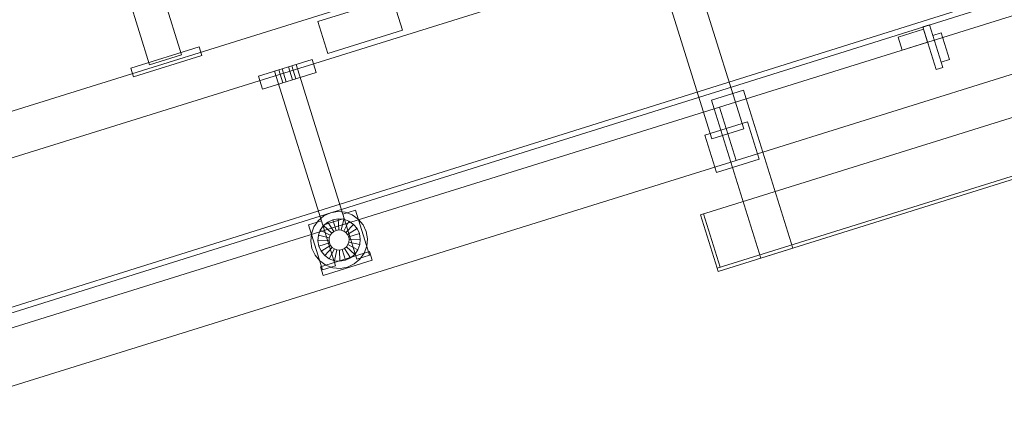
# Model space of a CAD drawing. Header units: millimetres. Extents: x -4395 to 65662, y -65530 to 6847.
# Tile 875 of 1034: x 23351 to 24231, y 2577 to 2930. Entities that reach past the tile are written whole.
import ezdxf

# ---------------------------------------------------------------- set-up
doc = ezdxf.new("R2010")
doc.units = ezdxf.units.MM
doc.layers.add('COTAS_P', color=1, linetype='Continuous', lineweight=0)
doc.layers.add('lateral_C02', color=7, linetype='Continuous', lineweight=0)
doc.dimstyles.new('R19_100', dxfattribs={"dimtxt": 250, "dimasz": 150, "dimexe": 150, "dimexo": 80, "dimgap": 100, "dimtad": 1, "dimtih": 1, "dimtoh": 1, "dimdsep": 46, "dimcen": 0.09, "dimadec": 0, "dimazin": 0, "dimtfac": 1, "dimtdec": 4, "dimtofl": 0, "dimtmove": 0, "dimatfit": 3, "dimfxl": 1, "dimtolj": 1, "dimtzin": 0, "dimarcsym": 0})

# ---------------------------------------------------------------- blocks, each defined once
blk = doc.blocks.new('DIM_R33_4')
at = {"layer": 'COTAS_P'}
for p, q in [((15248.37, 1279.09), (24311.82, 4109.09)), ((24311.82, 4109.09), (24155.23, 4107.34)), ((24311.82, 4109.09), (24182.05, 4021.43)), ((24580.07, 3250), (24311.82, 4109.09)), ((15248.37, 1279.09), (15378.14, 1366.76)), ((15248.37, 1279.09), (15404.97, 1280.85)), ((15516.62, 420), (15248.37, 1279.09))]:
    blk.add_line(p, q, dxfattribs=at)
blk.add_text('9495 P', height=250, rotation=17.34062, dxfattribs=at).set_placement((19750.29, 2789.55))

msp = doc.modelspace()

# ---------------------------------------------------------------- linework, layer by layer
at = {"layer": 'lateral_C02'}
for p, q in [((15575.415, 232.817), (24634.01, 3078.273)), ((15576.913, 228.047), (24635.508, 3073.503)), ((22775.666, 2670.874), (23921.126, 3028.536)), ((23941.405, 3013.916), (23998.035, 2832.551)), ((23969.399, 2823.61), (23912.769, 3004.974)), ((22787.589, 2632.692), (23933.048, 2990.354)), ((23495.457, 2898.767), (23468.939, 2983.694)), ((23440.303, 2974.752), (23466.821, 2889.825)), ((23617.161, 2928.387), (23683.979, 2949.25)), ((23692.921, 2920.614), (23683.979, 2949.25)), ((23976.266, 2851.944), (24300.813, 2953.282)), ((23617.161, 2928.387), (23626.102, 2899.75)), ((24158.187, 2923.568), (24163.914, 2925.356)), ((24158.187, 2923.568), (24170.109, 2885.386)), ((24175.836, 2887.174), (24163.914, 2925.356)), ((23626.102, 2899.75), (23692.921, 2920.614)), ((24135.917, 2914.366), (24158.826, 2921.519)), ((24135.917, 2914.366), (24139.494, 2902.911)), ((24162.403, 2910.064), (24158.826, 2921.519)), ((24166.894, 2915.811), (24174.531, 2918.195)), ((24166.894, 2915.811), (24174.346, 2891.947)), ((24181.982, 2894.331), (24174.531, 2918.195)), ((23449.997, 2886.667), (23511.089, 2905.743)), ((23513.473, 2898.106), (23511.089, 2905.743)), ((23991.168, 2804.217), (24315.715, 2905.554)), ((24139.494, 2902.911), (24162.403, 2910.064)), ((23452.382, 2879.031), (23513.473, 2898.106)), ((23466.821, 2889.825), (23495.457, 2898.767)), ((23564.354, 2879.422), (23612.082, 2894.325)), ((23578.673, 2883.893), (23597.764, 2889.854)), ((23585.354, 2885.979), (23591.082, 2887.768)), ((23591.082, 2887.768), (23593.945, 2888.662)), ((23594.658, 2876.313), (23591.082, 2887.768)), ((23597.522, 2877.207), (23593.945, 2888.662)), ((23640.743, 2752.208), (23597.764, 2889.854)), ((23615.658, 2882.87), (23612.082, 2894.325)), ((24170.109, 2885.386), (24175.836, 2887.174)), ((24174.346, 2891.947), (24181.982, 2894.331)), ((23449.997, 2886.667), (23452.382, 2879.031)), ((23564.354, 2879.422), (23567.931, 2867.968)), ((23567.931, 2867.968), (23615.658, 2882.87)), ((23578.673, 2883.893), (23621.652, 2746.247)), ((23582.491, 2885.085), (23585.354, 2885.979)), ((23582.491, 2885.085), (23586.067, 2873.631)), ((23588.931, 2874.525), (23585.354, 2885.979)), ((23959.241, 2755.486), (24379.243, 2886.629)), ((23588.931, 2874.525), (23586.067, 2873.631)), ((23588.931, 2874.525), (23594.658, 2876.313)), ((23594.658, 2876.313), (23597.522, 2877.207)), ((23969.109, 2858.09), (23997.745, 2867.032)), ((24000.129, 2859.395), (23997.745, 2867.032)), ((22830.806, 2494.282), (23976.266, 2851.944)), ((23969.109, 2858.09), (23971.493, 2850.454)), ((23971.493, 2850.454), (24000.129, 2859.395)), ((23976.266, 2851.944), (23991.168, 2804.217)), ((24041.857, 2725.759), (24000.129, 2859.395)), ((23971.493, 2850.454), (24013.22, 2716.817)), ((23963.136, 2826.892), (24001.318, 2838.814)), ((23974.144, 2707.759), (24394.146, 2838.901)), ((23975.038, 2704.895), (24395.04, 2836.038)), ((24011.75, 2805.405), (24001.318, 2838.814)), ((23963.136, 2826.892), (23973.568, 2793.483)), ((23998.035, 2832.551), (23969.399, 2823.61)), ((22845.709, 2446.555), (23991.168, 2804.217)), ((23973.568, 2793.483), (24011.75, 2805.405)), ((23622.676, 2754.46), (23628.694, 2757.245)), ((23628.694, 2757.245), (23635.227, 2758.379)), ((23635.227, 2758.379), (23641.831, 2757.782)), ((23639.551, 2756.026), (23651.005, 2759.602)), ((23639.551, 2756.026), (23652.069, 2715.935)), ((23641.831, 2757.782), (23648.055, 2755.497)), ((23648.055, 2755.497), (23653.476, 2751.679)), ((23663.523, 2719.511), (23651.005, 2759.602)), ((23959.241, 2755.486), (23962.105, 2756.38)), ((23959.241, 2755.486), (23974.144, 2707.759)), ((23977.008, 2708.653), (23962.105, 2756.38)), ((23609.005, 2746.488), (23620.46, 2750.065)), ((23609.005, 2746.488), (23621.523, 2706.397)), ((23613.767, 2744.791), (23617.585, 2750.212)), ((23617.585, 2750.212), (23622.676, 2754.46)), ((23632.978, 2709.974), (23620.46, 2750.065)), ((23621.652, 2746.247), (23640.743, 2752.208)), ((23622.292, 2745.875), (23626.1, 2749.053)), ((23626.1, 2749.053), (23630.601, 2751.136)), ((23631.45, 2740.604), (23626.1, 2749.053)), ((23630.601, 2751.136), (23635.488, 2751.984)), ((23633.582, 2741.591), (23630.601, 2751.136)), ((23635.897, 2741.992), (23635.488, 2751.984)), ((23635.488, 2751.984), (23640.428, 2751.538)), ((23638.237, 2741.781), (23640.428, 2751.538)), ((23640.428, 2751.538), (23645.084, 2749.829)), ((23640.442, 2740.971), (23645.084, 2749.829)), ((23642.363, 2739.618), (23649.139, 2746.972)), ((23645.084, 2749.829), (23649.139, 2746.972)), ((23649.139, 2746.972), (23652.317, 2743.164)), ((23653.476, 2751.679), (23657.724, 2746.588)), ((23657.724, 2746.588), (23660.51, 2740.57)), ((23610.885, 2731.962), (23611.482, 2738.566)), ((23611.482, 2738.566), (23613.767, 2744.791)), ((23617.726, 2737.164), (23619.435, 2741.82)), ((23619.435, 2741.82), (23622.292, 2745.875)), ((23628.293, 2737.178), (23619.435, 2741.82)), ((23629.646, 2739.099), (23622.292, 2745.875)), ((23628.293, 2737.178), (23629.646, 2739.099)), ((23629.646, 2739.099), (23631.45, 2740.604)), ((23631.45, 2740.604), (23633.582, 2741.591)), ((23633.582, 2741.591), (23635.897, 2741.992)), ((23635.897, 2741.992), (23638.237, 2741.781)), ((23638.237, 2741.781), (23640.442, 2740.971)), ((23640.442, 2740.971), (23642.363, 2739.618)), ((23642.363, 2739.618), (23643.868, 2737.814)), ((23643.868, 2737.814), (23652.317, 2743.164)), ((23643.868, 2737.814), (23644.855, 2735.682)), ((23654.401, 2738.663), (23644.855, 2735.682)), ((23652.317, 2743.164), (23654.401, 2738.663)), ((23654.401, 2738.663), (23655.248, 2733.776)), ((23660.51, 2740.57), (23661.643, 2734.037)), ((23612.019, 2725.429), (23610.885, 2731.962)), ((23617.28, 2732.224), (23617.726, 2737.164)), ((23627.272, 2732.632), (23617.28, 2732.224)), ((23618.128, 2727.337), (23617.28, 2732.224)), ((23627.483, 2734.972), (23617.726, 2737.164)), ((23627.673, 2730.317), (23618.128, 2727.337)), ((23627.272, 2732.632), (23627.483, 2734.972)), ((23627.673, 2730.317), (23627.272, 2732.632)), ((23627.483, 2734.972), (23628.293, 2737.178)), ((23628.66, 2728.185), (23627.673, 2730.317)), ((23644.236, 2728.822), (23642.883, 2726.901)), ((23645.045, 2731.027), (23644.236, 2728.822)), ((23644.236, 2728.822), (23653.093, 2724.18)), ((23644.855, 2735.682), (23645.257, 2733.367)), ((23645.257, 2733.367), (23645.045, 2731.027)), ((23645.045, 2731.027), (23654.802, 2728.836)), ((23645.257, 2733.367), (23655.248, 2733.776)), ((23654.802, 2728.836), (23653.093, 2724.18)), ((23655.248, 2733.776), (23654.802, 2728.836)), ((23661.643, 2734.037), (23661.047, 2727.433)), ((23614.804, 2719.412), (23612.019, 2725.429)), ((23620.211, 2722.836), (23618.128, 2727.337)), ((23619.674, 2708.963), (23663.584, 2722.673)), ((23628.66, 2728.185), (23620.211, 2722.836)), ((23623.389, 2719.027), (23620.211, 2722.836)), ((23630.165, 2726.381), (23623.389, 2719.027)), ((23632.086, 2725.028), (23627.444, 2716.171)), ((23630.165, 2726.381), (23628.66, 2728.185)), ((23632.086, 2725.028), (23630.165, 2726.381)), ((23634.292, 2724.219), (23632.086, 2725.028)), ((23634.292, 2724.219), (23632.1, 2714.462)), ((23636.632, 2724.007), (23634.292, 2724.219)), ((23638.947, 2724.409), (23636.632, 2724.007)), ((23636.632, 2724.007), (23637.04, 2714.016)), ((23641.079, 2725.396), (23638.947, 2724.409)), ((23638.947, 2724.409), (23641.927, 2714.863)), ((23642.883, 2726.901), (23641.079, 2725.396)), ((23641.079, 2725.396), (23646.428, 2716.947)), ((23642.883, 2726.901), (23650.237, 2720.125)), ((23650.237, 2720.125), (23646.428, 2716.947)), ((23653.093, 2724.18), (23650.237, 2720.125)), ((23658.761, 2721.209), (23654.943, 2715.788)), ((23661.047, 2727.433), (23658.761, 2721.209)), ((23665.968, 2715.037), (23663.584, 2722.673)), ((24013.22, 2716.817), (24041.857, 2725.759)), ((23619.052, 2714.321), (23614.804, 2719.412)), ((23624.473, 2710.502), (23619.052, 2714.321)), ((23622.059, 2701.326), (23665.968, 2715.037)), ((23627.444, 2716.171), (23623.389, 2719.027)), ((23632.1, 2714.462), (23627.444, 2716.171)), ((23637.04, 2714.016), (23632.1, 2714.462)), ((23641.927, 2714.863), (23637.04, 2714.016)), ((23646.428, 2716.947), (23641.927, 2714.863)), ((23649.852, 2711.54), (23643.835, 2708.754)), ((23654.943, 2715.788), (23649.852, 2711.54)), ((23652.069, 2715.935), (23663.523, 2719.511)), ((23619.674, 2708.963), (23622.059, 2701.326)), ((23621.523, 2706.397), (23632.978, 2709.974)), ((23630.698, 2708.217), (23624.473, 2710.502)), ((23637.301, 2707.621), (23630.698, 2708.217)), ((23643.835, 2708.754), (23637.301, 2707.621)), ((23974.144, 2707.759), (23977.008, 2708.653)), ((23974.144, 2707.759), (23975.038, 2704.895))]:
    msp.add_line(p, q, dxfattribs=at)

# ---------------------------------------------------------------- dimensions: what is measured, and where the dimension line sits
at = {"layer": 'COTAS_P'}
dim = msp.add_aligned_dim(p1=(15516.618, 420), p2=(24580.067, 3250), distance=900, text='<> P', dimstyle='R19_100', dxfattribs=at)
dim.commit()
dim.dimension.update_dxf_attribs({"geometry": 'DIM_R33_4', "text_midpoint": (19780.096, 2694.095)})

doc.saveas('drawing.dxf')
